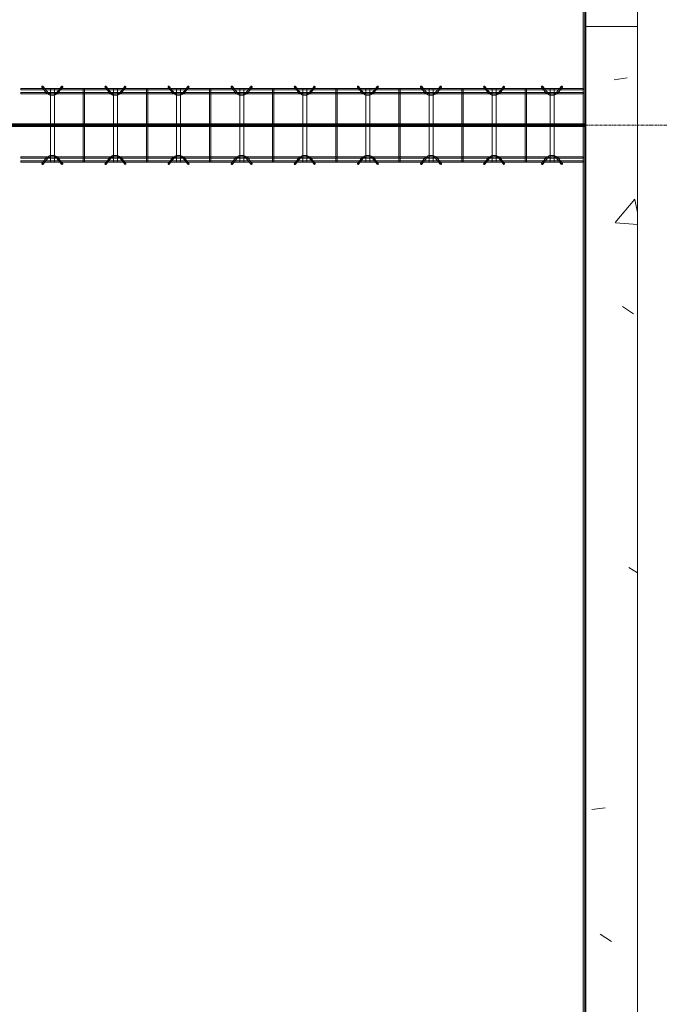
# Model space of a CAD drawing. Header units: inches. Extents: x -4136 to 1945, y -6639 to 12387.
# Tile 397 of 656: x -2051 to -1929, y 10649 to 10837. Entities that reach past the tile are written whole.
import ezdxf

# ---------------------------------------------------------------- set-up
doc = ezdxf.new("R2010")
doc.units = ezdxf.units.IN
doc.header["$MEASUREMENT"] = 0
doc.linetypes.add('Línea de rejilla', pattern=[0.875, 0.5, -0.125, 0.125, -0.125])
for name, color, linetype, lineweight in [('A-FLOR', 7, 'Continuous', 9), ('A-GENM', 7, 'Continuous', 9), ('A-WALL', 7, 'Continuous', 9), ('A-WALL-PATT', 7, 'Continuous', 18), ('S-BEAM', 7, 'Continuous', 9), ('S-FNDN', 7, 'Continuous', 9), ('S-GRID', 7, 'Continuous', 9)]:
    doc.layers.add(name, color=color, linetype=linetype, lineweight=lineweight)
pattern_1 = [(50, (0, 0), (55.0854, -4.81984), [5.76, -63.36]), (355, (0, 0), (-10.6557, 57.76853), [4.608, -50.688]), (100.451, (4.59, -0.4), (44.42947, 52.94866), [4.895, -53.848]), (46.184, (0, 15.36), (81.96444, -12.71212), [8.64, -95.04]), (96.636, (6.83, 14.3), (71.7815, 74.8124), [7.343, -80.772]), (351.184, (0, 15.36), (71.78195, 74.81243), [6.912, -76.032]), (21, (7.68, 11.52), (45.84207, -30.92146), [5.76, -63.36]), (326, (7.68, 11.52), (18.68706, 55.69148), [4.608, -50.688]), (71.451, (11.5, 8.943), (64.5289, 24.7701), [4.895, -53.848]), (37.5, (0, 0), (0.933895, 25.566816), [2.534, -47.539, 2.534, -48.922, -50.88]), (37.5, (0, 0), (0.933895, 25.566816), [-101.53, 2.534, -48.346]), (7.5, (0, 0), (20.20404, 30.2913), [2.534, -26.803, 2.534, -46.387, -19.392]), (7.5, (0, 0), (20.20404, 30.2913), [-78.259, 2.534, -16.858]), (327.5, (-17.126, 0), (40.997785, -1.732403), [2.534, -16.666, 2.534, -57.37, -79.488]), (327.5, (-17.126, 0), (40.997785, -1.732403), [-79.104, 2.534, -76.954]), (317.5, (-24.806, 0), (44.78888, 7.68784), [2.534, -22.426, 2.534, -37.248, -56.448]), (317.5, (-24.806, 0), (44.78888, 7.68784), [-64.742, 2.534, -53.914])]

# ---------------------------------------------------------------- blocks, each defined once
blk = doc.blocks.new('Dowel bar assembly - Dowel bar assembly-673393-SLAB ON GROUND JOINTS')
at = {"layer": 'S-BEAM', "color": 253, "true_color": 0xaaaaaa}
for p, q in [((107, 1.98), (0, 1.98)), ((0, 1.98), (0, 1.72)), ((0, 1.72), (0, 1.98)), ((4.02, 2.23), (4.97, 1.03)), ((5.18, 1.19), (4.23, 2.39)), ((5.63, 1.99), (5.63, -12.01)), ((6.38, 1.99), (5.63, 1.99)), ((5.63, 1.99), (6.38, 1.99)), ((6.38, -12.01), (6.38, 1.99)), ((7.76, 2.39), (6.81, 1.19)), ((7.01, 1.03), (7.96, 2.23)), ((11.87, 1.99), (11.87, -12.01)), ((12.13, 1.99), (11.87, 1.99)), ((11.87, 1.99), (12.13, 1.99)), ((12.13, -12.01), (12.13, 1.99)), ((16.02, 2.23), (16.97, 1.03)), ((17.18, 1.19), (16.23, 2.39)), ((17.63, 1.99), (17.63, -12.01)), ((18.38, 1.99), (17.63, 1.99)), ((17.63, 1.99), (18.38, 1.99)), ((18.38, -12.01), (18.38, 1.99)), ((19.76, 2.39), (18.81, 1.19)), ((19.01, 1.03), (19.96, 2.23)), ((23.87, 1.99), (23.87, -12.01)), ((24.13, 1.99), (23.87, 1.99)), ((23.87, 1.99), (24.13, 1.99)), ((24.13, -12.01), (24.13, 1.99)), ((28.02, 2.23), (28.97, 1.03)), ((29.18, 1.19), (28.23, 2.39)), ((29.63, 1.99), (29.63, -12.01)), ((30.38, 1.99), (29.63, 1.99)), ((29.63, 1.99), (30.38, 1.99)), ((30.38, -12.01), (30.38, 1.99)), ((31.76, 2.39), (30.81, 1.19)), ((31.01, 1.03), (31.96, 2.23)), ((35.87, 1.99), (35.87, -12.01)), ((36.13, 1.99), (35.87, 1.99)), ((35.87, 1.99), (36.13, 1.99)), ((36.13, -12.01), (36.13, 1.99)), ((40.02, 2.23), (40.97, 1.03)), ((41.18, 1.19), (40.23, 2.39)), ((41.63, 1.99), (41.63, -12.01)), ((42.38, 1.99), (41.63, 1.99)), ((41.63, 1.99), (42.38, 1.99)), ((42.38, -12.01), (42.38, 1.99)), ((43.76, 2.39), (42.81, 1.19)), ((43.01, 1.03), (43.96, 2.23)), ((47.87, 1.99), (47.87, -12.01)), ((48.13, 1.99), (47.87, 1.99)), ((47.87, 1.99), (48.13, 1.99)), ((48.13, -12.01), (48.13, 1.99)), ((52.02, 2.23), (52.97, 1.03)), ((53.18, 1.19), (52.23, 2.39)), ((53.63, 1.99), (53.63, -12.01)), ((54.38, 1.99), (53.63, 1.99)), ((53.63, 1.99), (54.38, 1.99)), ((54.38, -12.01), (54.38, 1.99)), ((55.76, 2.39), (54.81, 1.19)), ((55.01, 1.03), (55.96, 2.23)), ((59.87, 1.99), (59.87, -12.01)), ((60.13, 1.99), (59.87, 1.99)), ((59.87, 1.99), (60.13, 1.99)), ((60.13, -12.01), (60.13, 1.99)), ((64.02, 2.23), (64.97, 1.03)), ((65.18, 1.19), (64.23, 2.39)), ((65.63, 1.99), (65.63, -12.01)), ((66.38, 1.99), (65.63, 1.99)), ((65.63, 1.99), (66.38, 1.99)), ((66.38, -12.01), (66.38, 1.99)), ((67.76, 2.39), (66.81, 1.19)), ((67.01, 1.03), (67.96, 2.23)), ((71.87, 1.99), (71.87, -12.01)), ((72.13, 1.99), (71.87, 1.99)), ((71.87, 1.99), (72.13, 1.99)), ((72.13, -12.01), (72.13, 1.99)), ((76.02, 2.23), (76.97, 1.03)), ((77.18, 1.19), (76.23, 2.39)), ((77.63, 1.99), (77.63, -12.01)), ((78.38, 1.99), (77.63, 1.99)), ((77.63, 1.99), (78.38, 1.99)), ((78.38, -12.01), (78.38, 1.99)), ((79.76, 2.39), (78.81, 1.19)), ((79.01, 1.03), (79.96, 2.23)), ((83.87, 1.99), (83.87, -12.01)), ((84.13, 1.99), (83.87, 1.99)), ((83.87, 1.99), (84.13, 1.99)), ((84.13, -12.01), (84.13, 1.99)), ((88.02, 2.23), (88.97, 1.03)), ((89.18, 1.19), (88.23, 2.39)), ((89.63, 1.99), (89.63, -12.01)), ((90.38, 1.99), (89.63, 1.99)), ((89.63, 1.99), (90.38, 1.99)), ((90.38, -12.01), (90.38, 1.99)), ((91.76, 2.39), (90.81, 1.19)), ((91.01, 1.03), (91.96, 2.23)), ((95.87, 1.99), (95.87, -12.01)), ((96.13, 1.99), (95.87, 1.99)), ((95.87, 1.99), (96.13, 1.99)), ((96.13, -12.01), (96.13, 1.99)), ((99.02, 2.23), (99.97, 1.03)), ((100.18, 1.19), (99.23, 2.39)), ((100.63, 1.99), (100.63, -12.01)), ((101.38, 1.99), (100.63, 1.99)), ((100.63, 1.99), (101.38, 1.99)), ((101.38, -12.01), (101.38, 1.99)), ((102.76, 2.39), (101.81, 1.19)), ((102.01, 1.03), (102.96, 2.23)), ((107, 1.98), (107, 1.72)), ((107, 1.72), (107, 1.98)), ((0, 1.72), (107, 1.72)), ((107, 1.25), (0, 1.25)), ((0, 0.99), (0, 1.25)), ((0, 1.25), (0, 0.99)), ((0, 0.99), (107, 0.99)), ((107, 0.99), (107, 1.25)), ((107, 1.25), (107, 0.99)), ((107, -11.01), (0, -11.01)), ((0, -11.27), (0, -11.01)), ((0, -11.01), (0, -11.27)), ((4.97, -11.05), (4.02, -12.25)), ((4.23, -12.41), (5.18, -11.21)), ((6.81, -11.21), (7.76, -12.41)), ((7.96, -12.25), (7.01, -11.05)), ((16.97, -11.05), (16.02, -12.25)), ((16.23, -12.41), (17.18, -11.21)), ((18.81, -11.21), (19.76, -12.41)), ((19.96, -12.25), (19.01, -11.05)), ((28.97, -11.05), (28.02, -12.25)), ((28.23, -12.41), (29.18, -11.21)), ((30.81, -11.21), (31.76, -12.41)), ((31.96, -12.25), (31.01, -11.05)), ((40.97, -11.05), (40.02, -12.25)), ((40.23, -12.41), (41.18, -11.21)), ((42.81, -11.21), (43.76, -12.41)), ((43.96, -12.25), (43.01, -11.05)), ((52.97, -11.05), (52.02, -12.25)), ((52.23, -12.41), (53.18, -11.21)), ((54.81, -11.21), (55.76, -12.41)), ((55.96, -12.25), (55.01, -11.05)), ((64.97, -11.05), (64.02, -12.25)), ((64.23, -12.41), (65.18, -11.21)), ((66.81, -11.21), (67.76, -12.41)), ((67.96, -12.25), (67.01, -11.05)), ((76.97, -11.05), (76.02, -12.25)), ((76.23, -12.41), (77.18, -11.21)), ((78.81, -11.21), (79.76, -12.41)), ((79.96, -12.25), (79.01, -11.05)), ((88.97, -11.05), (88.02, -12.25)), ((88.23, -12.41), (89.18, -11.21)), ((90.81, -11.21), (91.76, -12.41)), ((91.96, -12.25), (91.01, -11.05)), ((99.97, -11.05), (99.02, -12.25)), ((99.23, -12.41), (100.18, -11.21)), ((101.81, -11.21), (102.76, -12.41)), ((102.96, -12.25), (102.01, -11.05)), ((107, -11.27), (107, -11.01)), ((107, -11.01), (107, -11.27)), ((0, -11.27), (107, -11.27)), ((107, -11.74), (0, -11.74)), ((0, -12), (0, -11.74)), ((0, -11.74), (0, -12)), ((0, -12), (107, -12)), ((6.38, -12.01), (5.63, -12.01)), ((5.63, -12.01), (6.38, -12.01)), ((12.13, -12.01), (11.87, -12.01)), ((11.87, -12.01), (12.13, -12.01)), ((18.38, -12.01), (17.63, -12.01)), ((17.63, -12.01), (18.38, -12.01)), ((24.13, -12.01), (23.87, -12.01)), ((23.87, -12.01), (24.13, -12.01)), ((30.38, -12.01), (29.63, -12.01)), ((29.63, -12.01), (30.38, -12.01)), ((36.13, -12.01), (35.87, -12.01)), ((35.87, -12.01), (36.13, -12.01)), ((42.38, -12.01), (41.63, -12.01)), ((41.63, -12.01), (42.38, -12.01)), ((48.13, -12.01), (47.87, -12.01)), ((47.87, -12.01), (48.13, -12.01)), ((54.38, -12.01), (53.63, -12.01)), ((53.63, -12.01), (54.38, -12.01)), ((60.13, -12.01), (59.87, -12.01)), ((59.87, -12.01), (60.13, -12.01)), ((66.38, -12.01), (65.63, -12.01)), ((65.63, -12.01), (66.38, -12.01)), ((72.13, -12.01), (71.87, -12.01)), ((71.87, -12.01), (72.13, -12.01)), ((78.38, -12.01), (77.63, -12.01)), ((77.63, -12.01), (78.38, -12.01)), ((84.13, -12.01), (83.87, -12.01)), ((83.87, -12.01), (84.13, -12.01)), ((90.38, -12.01), (89.63, -12.01)), ((89.63, -12.01), (90.38, -12.01)), ((96.13, -12.01), (95.87, -12.01)), ((95.87, -12.01), (96.13, -12.01)), ((101.38, -12.01), (100.63, -12.01)), ((100.63, -12.01), (101.38, -12.01)), ((107, -12), (107, -11.74)), ((107, -11.74), (107, -12))]:
    blk.add_line(p, q, dxfattribs=at)
at = {"layer": 'S-BEAM', "color": 253, "true_color": 0xaaaaaa, "flags": 128}
for points in [[(4.97, 1.03), (5.53, 0.73), (6.39, 0.72), (6.97, 0.99), (7.01, 1.03)], [(5.18, 1.19), (5.62, 0.97), (6.38, 0.98), (6.81, 1.19)], [(16.97, 1.03), (17.53, 0.73), (18.39, 0.72), (18.97, 0.99), (19.01, 1.03)], [(17.18, 1.19), (17.62, 0.97), (18.38, 0.98), (18.81, 1.19)], [(28.97, 1.03), (29.53, 0.73), (30.39, 0.72), (30.97, 0.99), (31.01, 1.03)], [(29.18, 1.19), (29.62, 0.97), (30.38, 0.98), (30.81, 1.19)], [(40.97, 1.03), (41.53, 0.73), (42.39, 0.72), (42.97, 0.99), (43.01, 1.03)], [(41.18, 1.19), (41.62, 0.97), (42.38, 0.98), (42.81, 1.19)], [(52.97, 1.03), (53.53, 0.73), (54.39, 0.72), (54.97, 0.99), (55.01, 1.03)], [(53.18, 1.19), (53.62, 0.97), (54.38, 0.98), (54.81, 1.19)], [(64.97, 1.03), (65.53, 0.73), (66.39, 0.72), (66.97, 0.99), (67.01, 1.03)], [(65.18, 1.19), (65.62, 0.97), (66.38, 0.98), (66.81, 1.19)], [(76.97, 1.03), (77.53, 0.73), (78.39, 0.72), (78.97, 0.99), (79.01, 1.03)], [(77.18, 1.19), (77.62, 0.97), (78.38, 0.98), (78.81, 1.19)], [(88.97, 1.03), (89.53, 0.73), (90.39, 0.72), (90.97, 0.99), (91.01, 1.03)], [(89.18, 1.19), (89.62, 0.97), (90.38, 0.98), (90.81, 1.19)], [(99.97, 1.03), (100.53, 0.73), (101.39, 0.72), (101.97, 0.99), (102.01, 1.03)], [(100.18, 1.19), (100.62, 0.97), (101.38, 0.98), (101.81, 1.19)], [(4.97, -11.05), (5.53, -10.75), (6.39, -10.74), (6.97, -11.01), (7.01, -11.05)], [(5.18, -11.21), (5.62, -10.99), (6.38, -11), (6.81, -11.21)], [(16.97, -11.05), (17.53, -10.75), (18.39, -10.74), (18.97, -11.01), (19.01, -11.05)], [(17.18, -11.21), (17.62, -10.99), (18.38, -11), (18.81, -11.21)], [(28.97, -11.05), (29.53, -10.75), (30.39, -10.74), (30.97, -11.01), (31.01, -11.05)], [(29.18, -11.21), (29.62, -10.99), (30.38, -11), (30.81, -11.21)], [(40.97, -11.05), (41.53, -10.75), (42.39, -10.74), (42.97, -11.01), (43.01, -11.05)], [(41.18, -11.21), (41.62, -10.99), (42.38, -11), (42.81, -11.21)], [(52.97, -11.05), (53.53, -10.75), (54.39, -10.74), (54.97, -11.01), (55.01, -11.05)], [(53.18, -11.21), (53.62, -10.99), (54.38, -11), (54.81, -11.21)], [(64.97, -11.05), (65.53, -10.75), (66.39, -10.74), (66.97, -11.01), (67.01, -11.05)], [(65.18, -11.21), (65.62, -10.99), (66.38, -11), (66.81, -11.21)], [(76.97, -11.05), (77.53, -10.75), (78.39, -10.74), (78.97, -11.01), (79.01, -11.05)], [(77.18, -11.21), (77.62, -10.99), (78.38, -11), (78.81, -11.21)], [(88.97, -11.05), (89.53, -10.75), (90.39, -10.74), (90.97, -11.01), (91.01, -11.05)], [(89.18, -11.21), (89.62, -10.99), (90.38, -11), (90.81, -11.21)], [(99.97, -11.05), (100.53, -10.75), (101.39, -10.74), (101.97, -11.01), (102.01, -11.05)], [(100.18, -11.21), (100.62, -10.99), (101.38, -11), (101.81, -11.21)]]:
    blk.add_lwpolyline(points, dxfattribs=at)
at = {"layer": 'S-BEAM', "color": 253, "true_color": 0xaaaaaa}
for centre, major_axis, start_param, end_param in [((4.12, 2.31), (0.101, 0.08), 5.709265, 8.850858), ((4.12, 2.31), (0.101, 0.08), 2.567673, 5.709265), ((7.86, 2.31), (-0.101, 0.08), 3.715513, 6.857105), ((7.86, 2.31), (-0.101, 0.08), 0.57392, 3.715513), ((16.12, 2.31), (0.101, 0.08), 5.709265, 8.850858), ((16.12, 2.31), (0.101, 0.08), 2.567673, 5.709265), ((19.86, 2.31), (-0.101, 0.08), 3.715513, 6.857105), ((19.86, 2.31), (-0.101, 0.08), 0.57392, 3.715513), ((28.12, 2.31), (0.101, 0.08), 5.709265, 8.850858), ((28.12, 2.31), (0.101, 0.08), 2.567673, 5.709265), ((31.86, 2.31), (-0.101, 0.08), 3.715513, 6.857105), ((31.86, 2.31), (-0.101, 0.08), 0.57392, 3.715513), ((40.12, 2.31), (0.101, 0.08), 5.709265, 8.850858), ((40.12, 2.31), (0.101, 0.08), 2.567673, 5.709265), ((43.86, 2.31), (-0.101, 0.08), 3.715513, 6.857105), ((43.86, 2.31), (-0.101, 0.08), 0.57392, 3.715513), ((52.12, 2.31), (0.101, 0.08), 5.709265, 8.850858), ((52.12, 2.31), (0.101, 0.08), 2.567673, 5.709265), ((55.86, 2.31), (-0.101, 0.08), 3.715513, 6.857105), ((55.86, 2.31), (-0.101, 0.08), 0.57392, 3.715513), ((64.12, 2.31), (0.101, 0.08), 5.709265, 8.850858), ((64.12, 2.31), (0.101, 0.08), 2.567673, 5.709265), ((67.86, 2.31), (-0.101, 0.08), 3.715513, 6.857105), ((67.86, 2.31), (-0.101, 0.08), 0.57392, 3.715513), ((76.12, 2.31), (0.101, 0.08), 5.709265, 8.850858), ((76.12, 2.31), (0.101, 0.08), 2.567673, 5.709265), ((79.86, 2.31), (-0.101, 0.08), 3.715513, 6.857105), ((79.86, 2.31), (-0.101, 0.08), 0.57392, 3.715513), ((88.12, 2.31), (0.101, 0.08), 5.709265, 8.850858), ((88.12, 2.31), (0.101, 0.08), 2.567673, 5.709265), ((91.86, 2.31), (-0.101, 0.08), 3.715513, 6.857105), ((91.86, 2.31), (-0.101, 0.08), 0.57392, 3.715513), ((99.12, 2.31), (0.101, 0.08), 5.709265, 8.850858), ((99.12, 2.31), (0.101, 0.08), 2.567673, 5.709265), ((102.86, 2.31), (-0.101, 0.08), 3.715513, 6.857105), ((102.86, 2.31), (-0.101, 0.08), 0.57392, 3.715513), ((4.12, -12.33), (-0.101, 0.08), 3.715513, 6.857105), ((4.12, -12.33), (-0.101, 0.08), 0.57392, 3.715513), ((7.86, -12.33), (0.101, 0.08), 5.709265, 8.850858), ((7.86, -12.33), (0.101, 0.08), 2.567673, 5.709265), ((16.12, -12.33), (-0.101, 0.08), 3.715513, 6.857105), ((16.12, -12.33), (-0.101, 0.08), 0.57392, 3.715513), ((19.86, -12.33), (0.101, 0.08), 5.709265, 8.850858), ((19.86, -12.33), (0.101, 0.08), 2.567673, 5.709265), ((28.12, -12.33), (-0.101, 0.08), 3.715513, 6.857105), ((28.12, -12.33), (-0.101, 0.08), 0.57392, 3.715513), ((31.86, -12.33), (0.101, 0.08), 5.709265, 8.850858), ((31.86, -12.33), (0.101, 0.08), 2.567673, 5.709265), ((40.12, -12.33), (-0.101, 0.08), 3.715513, 6.857105), ((40.12, -12.33), (-0.101, 0.08), 0.57392, 3.715513), ((43.86, -12.33), (0.101, 0.08), 5.709265, 8.850858), ((43.86, -12.33), (0.101, 0.08), 2.567673, 5.709265), ((52.12, -12.33), (-0.101, 0.08), 3.715513, 6.857105), ((52.12, -12.33), (-0.101, 0.08), 0.57392, 3.715513), ((55.86, -12.33), (0.101, 0.08), 5.709265, 8.850858), ((55.86, -12.33), (0.101, 0.08), 2.567673, 5.709265), ((64.12, -12.33), (-0.101, 0.08), 3.715513, 6.857105), ((64.12, -12.33), (-0.101, 0.08), 0.57392, 3.715513), ((67.86, -12.33), (0.101, 0.08), 5.709265, 8.850858), ((67.86, -12.33), (0.101, 0.08), 2.567673, 5.709265), ((76.12, -12.33), (-0.101, 0.08), 3.715513, 6.857105), ((76.12, -12.33), (-0.101, 0.08), 0.57392, 3.715513), ((79.86, -12.33), (0.101, 0.08), 5.709265, 8.850858), ((79.86, -12.33), (0.101, 0.08), 2.567673, 5.709265), ((88.12, -12.33), (-0.101, 0.08), 3.715513, 6.857105), ((88.12, -12.33), (-0.101, 0.08), 0.57392, 3.715513), ((91.86, -12.33), (0.101, 0.08), 5.709265, 8.850858), ((91.86, -12.33), (0.101, 0.08), 2.567673, 5.709265), ((99.12, -12.33), (-0.101, 0.08), 3.715513, 6.857105), ((99.12, -12.33), (-0.101, 0.08), 0.57392, 3.715513), ((102.86, -12.33), (0.101, 0.08), 5.709265, 8.850858), ((102.86, -12.33), (0.101, 0.08), 2.567673, 5.709265)]:
    blk.add_ellipse(centre, major_axis=major_axis, ratio=0.816528, start_param=start_param, end_param=end_param, dxfattribs=at)

msp = doc.modelspace()

# ---------------------------------------------------------------- hatches: boundary and pattern name
at = {"layer": 'A-GENM', "true_color": 0xff0000}
for points in [[(-1943.32374, 10971.72929), (-1943.32374, 10816.59688), (-1943.32374, 10816.48284), (-1943.6387, 10816.48284), (-1943.6387, 10971.72929)], [(-1943.32374, 10971.57588), (-1943.32374, 10816.63625), (-1943.6387, 10816.63625), (-1943.6387, 10971.57588)], [(-1943.32374, 10816.69285), (-1943.32374, 10816.26965), (-1943.6387, 10816.26965), (-1943.6387, 10816.69285)], [(-1943.32374, 10816.69133), (-1943.32374, 10816.34729), (-1943.6387, 10816.34729), (-1943.6387, 10816.69133)], [(-1943.6387, 10816.59688), (-1943.6387, 10816.63625), (-1943.32374, 10816.63625), (-1943.32374, 10816.59688)], [(-1943.32374, 10816.60597), (-1943.32374, 10816.39596), (-1943.6387, 10816.39596), (-1943.6387, 10816.60597)], [(-1943.32374, 10816.60445), (-1943.32374, 10816.18277), (-1943.6387, 10816.18277), (-1943.6387, 10816.60445)], [(-1943.32374, 10816.39596), (-1943.32374, 10816.28192), (-1943.32374, 10641.85784), (-1943.6387, 10641.85784), (-1943.6387, 10816.39596)], [(-1943.6387, 10816.24255), (-1943.6387, 10816.28192), (-1943.32374, 10816.28192), (-1943.32374, 10816.24255)], [(-1943.32374, 10816.24255), (-1943.32374, 10642.01125), (-1943.6387, 10642.01125), (-1943.6387, 10816.24255)]]:
    msp.add_hatch(color=1, dxfattribs=at).paths.add_polyline_path(points, flags=0)
at = {"layer": 'A-GENM', "true_color": 0x0000ff}
for points in [[(-1943.32374, 10816.18277), (-1943.6387, 10816.18277), (-2153.11501, 10816.18277), (-2152.85839, 10816.4394), (-2153.02496, 10816.60597), (-1943.6387, 10816.60597), (-1943.32374, 10816.60597)], [(-1943.32374, 10816.48284), (-1943.6387, 10816.48284), (-2152.90183, 10816.48284), (-2153.11184, 10816.69285), (-1943.6387, 10816.69285), (-1943.32374, 10816.69285)], [(-1943.32374, 10816.26965), (-1943.6387, 10816.26965), (-2153.02813, 10816.26965), (-2152.85839, 10816.4394), (-2153.11032, 10816.69133), (-1943.6387, 10816.69133), (-1943.32374, 10816.69133)], [(-1943.32374, 10816.24255), (-1943.6387, 10816.24255), (-2153.05524, 10816.24255), (-2152.85839, 10816.4394), (-2152.96974, 10816.55075), (-2153.05524, 10816.63625), (-1943.6387, 10816.63625), (-1943.32374, 10816.63625)], [(-1943.32374, 10816.26041), (-1943.6387, 10816.26041), (-2153.03738, 10816.26041), (-2152.85839, 10816.4394), (-2153.02344, 10816.60445), (-1943.6387, 10816.60445), (-1943.32374, 10816.60445)], [(-1943.32374, 10816.39596), (-1943.6387, 10816.39596), (-2152.90183, 10816.39596), (-2152.85839, 10816.4394), (-2152.90183, 10816.48284), (-1943.6387, 10816.48284), (-1943.32374, 10816.48284)]]:
    msp.add_hatch(color=5, dxfattribs=at).paths.add_polyline_path(points, flags=0)
at = {"layer": 'A-WALL-PATT', "lineweight": 9, "true_color": 0xd5d5d5}
h = msp.add_hatch(dxfattribs=at)
h.set_pattern_fill('FP_1', color=254, style=0, pattern_type=2)
h.set_pattern_definition(pattern_1)
h.paths.add_polyline_path([(-1933.32374, 10835.1894), (-1943.32374, 10835.1894), (-1943.32374, 11262.1894), (-1933.32374, 11262.1894)], flags=0)
at = {"layer": 'A-WALL-PATT', "lineweight": 9, "true_color": 0xd4d4d4}
h = msp.add_hatch(dxfattribs=at)
h.set_pattern_fill('FP_1', color=254, style=0, pattern_type=2)
h.set_pattern_definition(pattern_1)
h.paths.add_polyline_path([(-1933.32374, 10455.1894), (-1943.32374, 10455.1894), (-1943.32374, 10835.1894), (-1933.32374, 10835.1894)], flags=0)

# ---------------------------------------------------------------- linework, layer by layer
at = {"layer": 'A-FLOR'}
msp.add_line((-1943.13624, 12077.1894), (-1943.13624, 9901.1894), dxfattribs=at)
at = {"layer": 'A-GENM', "color": 1, "true_color": 0xff0000}
for p, q in [((-1943.6387, 10816.48284), (-1943.6387, 10971.72929)), ((-1943.6387, 10816.59688), (-1943.6387, 10971.61525)), ((-1943.6387, 10971.59374), (-1943.6387, 10816.34729)), ((-1943.6387, 10971.57588), (-1943.6387, 10816.63625)), ((-1943.32374, 10971.72929), (-1943.32374, 10816.59688)), ((-1943.32374, 10816.63625), (-1943.32374, 10971.61525)), ((-1943.32374, 10971.59374), (-1943.32374, 10816.39521)), ((-1943.32374, 10816.63625), (-1943.32374, 10971.57588)), ((-1943.6387, 10816.69285), (-1943.32374, 10816.69285)), ((-1943.6387, 10816.69285), (-1943.6387, 10816.26965)), ((-1943.6387, 10816.48284), (-1943.6387, 10816.69285)), ((-1943.6387, 10816.69133), (-1943.32374, 10816.69133)), ((-1943.6387, 10816.69133), (-1943.6387, 10816.34729)), ((-1943.6387, 10816.26965), (-1943.6387, 10816.69133)), ((-1943.6387, 10816.63625), (-1943.6387, 10816.59688)), ((-1943.6387, 10816.60597), (-1943.32374, 10816.60597)), ((-1943.6387, 10816.39596), (-1943.6387, 10816.60597)), ((-1943.6387, 10816.60597), (-1943.6387, 10816.18277)), ((-1943.6387, 10816.60445), (-1943.32374, 10816.60445)), ((-1943.6387, 10816.60445), (-1943.6387, 10816.26041)), ((-1943.6387, 10816.18277), (-1943.6387, 10816.60445)), ((-1943.32374, 10816.48284), (-1943.6387, 10816.48284)), ((-1943.6387, 10641.85784), (-1943.6387, 10816.39596)), ((-1943.6387, 10816.39596), (-1943.32374, 10816.39596)), ((-1943.6387, 10816.34729), (-1943.32374, 10816.34729)), ((-1943.6387, 10641.97188), (-1943.6387, 10816.28192)), ((-1943.6387, 10816.24255), (-1943.6387, 10816.28192)), ((-1943.6387, 10816.26965), (-1943.32374, 10816.26965)), ((-1943.6387, 10816.26041), (-1943.6387, 10641.72229)), ((-1943.32374, 10816.26041), (-1943.6387, 10816.26041)), ((-1943.6387, 10816.24255), (-1943.6387, 10642.01125)), ((-1943.6387, 10816.18277), (-1943.32374, 10816.18277)), ((-1943.32374, 10816.69285), (-1943.32374, 10816.48284)), ((-1943.32374, 10816.26965), (-1943.32374, 10816.69285)), ((-1943.32374, 10816.69133), (-1943.32374, 10816.26965)), ((-1943.32374, 10816.34729), (-1943.32374, 10816.69133)), ((-1943.32374, 10816.59688), (-1943.32374, 10816.63625)), ((-1943.32374, 10816.60597), (-1943.32374, 10816.18277)), ((-1943.32374, 10816.39596), (-1943.32374, 10816.60597)), ((-1943.32374, 10816.60445), (-1943.32374, 10816.26041)), ((-1943.32374, 10816.18277), (-1943.32374, 10816.60445)), ((-1943.32374, 10816.59688), (-1943.32374, 10816.48284)), ((-1943.32374, 10816.39596), (-1943.32374, 10816.28192)), ((-1943.32374, 10816.39521), (-1943.32374, 10816.34729)), ((-1943.32374, 10816.24255), (-1943.32374, 10816.28192)), ((-1943.32374, 10816.28192), (-1943.32374, 10641.85784)), ((-1943.32374, 10816.26041), (-1943.32374, 10816.22145)), ((-1943.32374, 10642.01125), (-1943.32374, 10816.24255)), ((-1943.32374, 10641.97188), (-1943.32374, 10816.24255)), ((-1943.32374, 10816.22145), (-1943.32374, 10641.72229))]:
    msp.add_line(p, q, dxfattribs=at)
at = {"layer": 'A-GENM', "color": 5, "true_color": 0x0000ff}
for p, q in [((-1943.6387, 10816.18277), (-2153.11501, 10816.18277)), ((-1943.6387, 10816.69285), (-2153.11184, 10816.69285)), ((-1943.6387, 10816.69133), (-2153.11032, 10816.69133)), ((-2153.05524, 10816.63625), (-1943.6387, 10816.63625)), ((-2153.05524, 10816.63625), (-1943.6387, 10816.63625)), ((-2153.05524, 10816.24255), (-1943.6387, 10816.24255)), ((-2153.05524, 10816.24255), (-1943.6387, 10816.24255)), ((-2153.03738, 10816.26041), (-1943.6387, 10816.26041)), ((-1943.6387, 10816.26965), (-2153.02813, 10816.26965)), ((-1943.6387, 10816.60597), (-2153.02496, 10816.60597)), ((-1943.6387, 10816.60445), (-2153.02344, 10816.60445)), ((-1943.6387, 10816.59688), (-2153.01587, 10816.59688)), ((-1943.6387, 10816.59688), (-2153.01587, 10816.59688)), ((-1943.6387, 10816.28192), (-2153.01587, 10816.28192)), ((-2153.01587, 10816.28192), (-1943.6387, 10816.28192)), ((-1943.6387, 10816.34729), (-2152.9505, 10816.34729)), ((-2152.90183, 10816.48284), (-1943.6387, 10816.48284)), ((-1943.6387, 10816.39596), (-2152.90183, 10816.39596)), ((-1943.32374, 10816.69285), (-1943.6387, 10816.69285)), ((-1943.32374, 10816.69133), (-1943.6387, 10816.69133)), ((-1943.32374, 10816.60597), (-1943.6387, 10816.60597)), ((-1943.32374, 10816.60445), (-1943.6387, 10816.60445)), ((-1943.6387, 10816.48284), (-1943.32374, 10816.48284)), ((-1943.32374, 10816.39596), (-1943.6387, 10816.39596)), ((-1943.32374, 10816.34729), (-1943.6387, 10816.34729)), ((-1943.32374, 10816.26965), (-1943.6387, 10816.26965)), ((-1943.6387, 10816.26041), (-1943.32374, 10816.26041)), ((-1943.32374, 10816.18277), (-1943.6387, 10816.18277)), ((-1943.32374, 10816.26965), (-1943.32374, 10816.69285)), ((-1943.32374, 10816.69285), (-1943.32374, 10816.48284)), ((-1943.32374, 10816.34729), (-1943.32374, 10816.69133)), ((-1943.32374, 10816.69133), (-1943.32374, 10816.26965)), ((-1943.32374, 10816.63625), (-1943.32374, 10816.24255)), ((-1943.32374, 10816.39596), (-1943.32374, 10816.60597)), ((-1943.32374, 10816.60597), (-1943.32374, 10816.18277)), ((-1943.32374, 10816.18277), (-1943.32374, 10816.60445)), ((-1943.32374, 10816.60445), (-1943.32374, 10816.26041)), ((-1943.32374, 10816.48284), (-1943.32374, 10816.59688)), ((-1943.32374, 10816.39596), (-1943.32374, 10816.48284)), ((-1943.32374, 10816.48284), (-1943.32374, 10816.39596)), ((-1943.32374, 10816.28192), (-1943.32374, 10816.39596)), ((-1943.32374, 10816.26041), (-1943.32374, 10816.34729))]:
    msp.add_line(p, q, dxfattribs=at)
at = {"layer": 'A-WALL', "color": 253, "true_color": 0xaaaaaa}
msp.add_line((-1933.32374, 10835.1894), (-1943.32374, 10835.1894), dxfattribs=at)
at = {"layer": 'S-FNDN', "color": 253, "lineweight": 18, "true_color": 0xaaaaaa}
for p, q in [((-1933.32374, 9891.1894), (-1933.32374, 12087.1894)), ((-1943.32374, 12077.1894), (-1943.32374, 9901.1894))]:
    msp.add_line(p, q, dxfattribs=at)
at = {"layer": 'S-GRID', "color": 253, "linetype": 'Línea de rejilla', "true_color": 0xaaaaaa}
msp.add_line((-1777.2452, 10816.4394), (-4038.05123, 10816.4394), dxfattribs=at)

# ---------------------------------------------------------------- block references
at = {"layer": 'S-BEAM', "color": 253, "true_color": 0xaaaaaa}
msp.add_blockref('Dowel bar assembly - Dowel bar assembly-673393-SLAB ON GROUND JOINTS', (-2050.55578, 10821.44959), dxfattribs=at)

doc.saveas('drawing.dxf')
